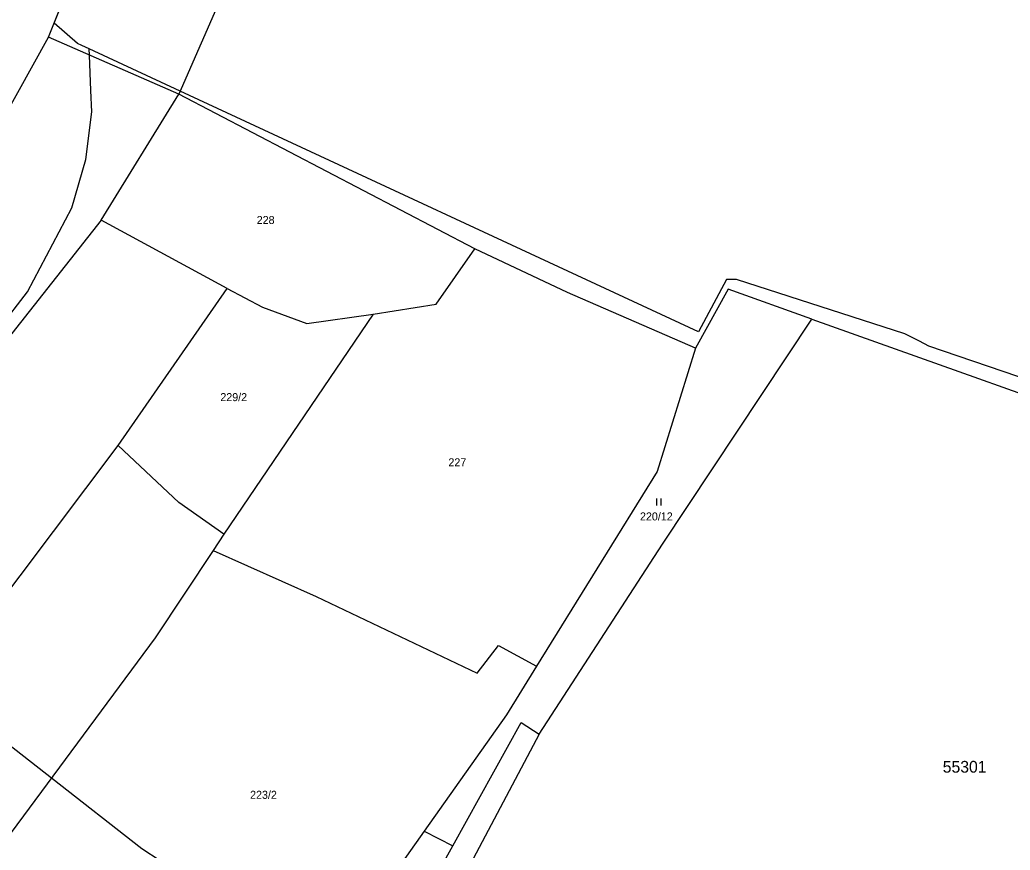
# Model space of a CAD drawing. Extents: x -749173 to -746119, y -1132678 to -1130338.
# Drawn here: x -746950.7 to -746740.4, y -1130978.1 to -1130801.7 of the extents above; entities that cross this region are included whole.
import ezdxf

# ---------------------------------------------------------------- set-up
doc = ezdxf.new("R2010")
doc.units = 0
for name, color, linetype in [('Vrstva 1', 7, 'Continuous'), ('Vrstva 18', 7, 'Continuous'), ('Vrstva 25', 7, 'Continuous'), ('Vrstva 52', 7, 'Continuous'), ('Vrstva 53', 7, 'Continuous'), ('Vrstva 6', 7, 'Continuous')]:
    doc.layers.add(name, color=color, linetype=linetype)

msp = doc.modelspace()

# ---------------------------------------------------------------- linework, layer by layer
at = {"layer": 'Vrstva 1'}
for points in [[(-746944.62, -1130805.41), (-746934.79, -1130780.66)], [(-746916.95, -1130817.47), (-746944.62, -1130805.41)], [(-746854.1, -1130850.38), (-746916.95, -1130817.47)], [(-746834.43, -1130859.62), (-746854.1, -1130850.38)], [(-746800.31, -1130858.88), (-746807.23, -1130871.44)], [(-746782.52, -1130865.3), (-746800.31, -1130858.88)], [(-746807.23, -1130871.44), (-746834.43, -1130859.62)], [(-746814.22, -1130913.07), (-746782.52, -1130865.3)], [(-746782.52, -1130865.3), (-746706.56, -1130892.37)], [(-746807.23, -1130871.44), (-746815.36, -1130897.64)], [(-746815.36, -1130897.64), (-746840.98, -1130938.98)], [(-746840.39, -1130953.48), (-746814.22, -1130913.07)], [(-746840.98, -1130938.98), (-746847.38, -1130949.31)], [(-746847.38, -1130949.31), (-746864.84, -1130974.04)], [(-746858.75, -1130977.16), (-746844.25, -1130951)], [(-746844.25, -1130951), (-746840.39, -1130953.48)], [(-746840.39, -1130953.48), (-746873.5, -1131015.94)], [(-746864.84, -1130974.04), (-746893.52, -1131014.64)], [(-746864.84, -1130974.04), (-746858.75, -1130977.16)], [(-746878.67, -1131013.11), (-746858.75, -1130977.16)]]:
    msp.add_lwpolyline(points, dxfattribs=at)
at = {"layer": 'Vrstva 25'}
for p, q in [((-746815.5, -1130903.38), (-746815.5, -1130904.88)), ((-746814.5, -1130904.88), (-746814.5, -1130903.38))]:
    msp.add_line(p, q, dxfattribs=at)
at = {"layer": 'Vrstva 52'}
for points in [[(-746936, -1130807.87), (-746937.53, -1130807.17), (-746938.44, -1130806.75), (-746943.44, -1130802.43), (-746934.79, -1130780.66), (-746937.01, -1130778.88), (-746936.87, -1130778.44), (-746936.69, -1130777.87), (-746954.43, -1130764.46), (-746955.87, -1130763.37), (-746963.06, -1130778.25), (-746966.06, -1130783.75), (-746988.07, -1130772.72)], [(-747028.56, -1130880.75), (-747025.62, -1130882), (-747008.56, -1130887.5), (-747002.56, -1130887.71), (-746994.12, -1130888), (-746972.44, -1130881.62), (-746966.94, -1130877.37), (-746955, -1130867.12), (-746949.06, -1130859.5), (-746939.69, -1130841.62), (-746936.69, -1130831.37), (-746935.44, -1130821.25), (-746935.63, -1130816.71), (-746935.94, -1130809.19), (-746936, -1130807.87)], [(-746916.68, -1130816.85), (-746936, -1130807.87)], [(-746477.44, -1130975.62), (-746629.25, -1130919.87), (-746646.69, -1130910.12), (-746675.62, -1130899), (-746757.69, -1130871), (-746759.66, -1130869.97), (-746762.75, -1130868.37), (-746798.5, -1130856.87), (-746800.62, -1130856.87), (-746806.56, -1130868), (-746916.68, -1130816.85)], [(-747028.56, -1130880.75), (-747029.87, -1130883.25), (-747024.05, -1130889.67), (-747013.2, -1130901.63), (-747009, -1130906.25), (-746993.49, -1130920.31), (-746980.07, -1130932.49), (-746968.38, -1130943.1), (-746963.94, -1130947.12), (-746943.97, -1130962.75), (-746924.81, -1130977.75), (-746901.44, -1130993), (-746884.94, -1131002.49), (-746875.72, -1131007.79), (-746870.71, -1131010.68), (-746870.37, -1131010.87), (-746812.56, -1131040.62), (-746778.06, -1131054.75), (-746771.69, -1131056.87), (-746739.81, -1131065.37)]]:
    msp.add_lwpolyline(points, dxfattribs=at)
at = {"layer": 'Vrstva 6'}
for points in [[(-746898, -1130774.06), (-746916.95, -1130817.47)], [(-746954.38, -1130822.99), (-746944.62, -1130805.41)], [(-746933.46, -1130844.29), (-746916.95, -1130817.47)], [(-746933.46, -1130844.29), (-746963.04, -1130881.69)], [(-746906.66, -1130858.77), (-746933.46, -1130844.29)], [(-746862.3, -1130862.13), (-746854.1, -1130850.38)], [(-746929.8, -1130892.13), (-746906.66, -1130858.77)], [(-746906.66, -1130858.77), (-746899.17, -1130862.71)], [(-746899.17, -1130862.71), (-746889.76, -1130866.18)], [(-746875.65, -1130864.23), (-746862.3, -1130862.13)], [(-746875.65, -1130864.23), (-746907.37, -1130910.95)], [(-746889.76, -1130866.18), (-746875.65, -1130864.23)], [(-746964.44, -1130938.06), (-746929.8, -1130892.13)], [(-746916.93, -1130904.26), (-746929.8, -1130892.13)], [(-746907.37, -1130910.95), (-746916.93, -1130904.26)], [(-746907.37, -1130910.95), (-746909.65, -1130914.45)], [(-746909.65, -1130914.45), (-746921.99, -1130933.02)], [(-746909.65, -1130914.45), (-746887.81, -1130924.17)], [(-746887.81, -1130924.17), (-746853.61, -1130940.52)], [(-746921.99, -1130933.02), (-746952.52, -1130974.32)], [(-746853.61, -1130940.52), (-746849.06, -1130934.62)], [(-746849.06, -1130934.62), (-746840.98, -1130938.98)]]:
    msp.add_lwpolyline(points, dxfattribs=at)

# ---------------------------------------------------------------- texts
at = {"layer": 'Vrstva 18'}
for s, p in [('228', (-746900.4, -1130845.07)), ('229/2', (-746908.13, -1130882.7)), ('227', (-746859.69, -1130896.54)), ('220/12', (-746819.01, -1130908.04)), ('223/2', (-746901.81, -1130967.18))]:
    msp.add_text(s, height=1.7, dxfattribs=at).set_placement(p)
at = {"layer": 'Vrstva 53'}
msp.add_text('55301', height=2.5, dxfattribs=at).set_placement((-746754.71, -1130961.63))

doc.saveas('drawing.dxf')
